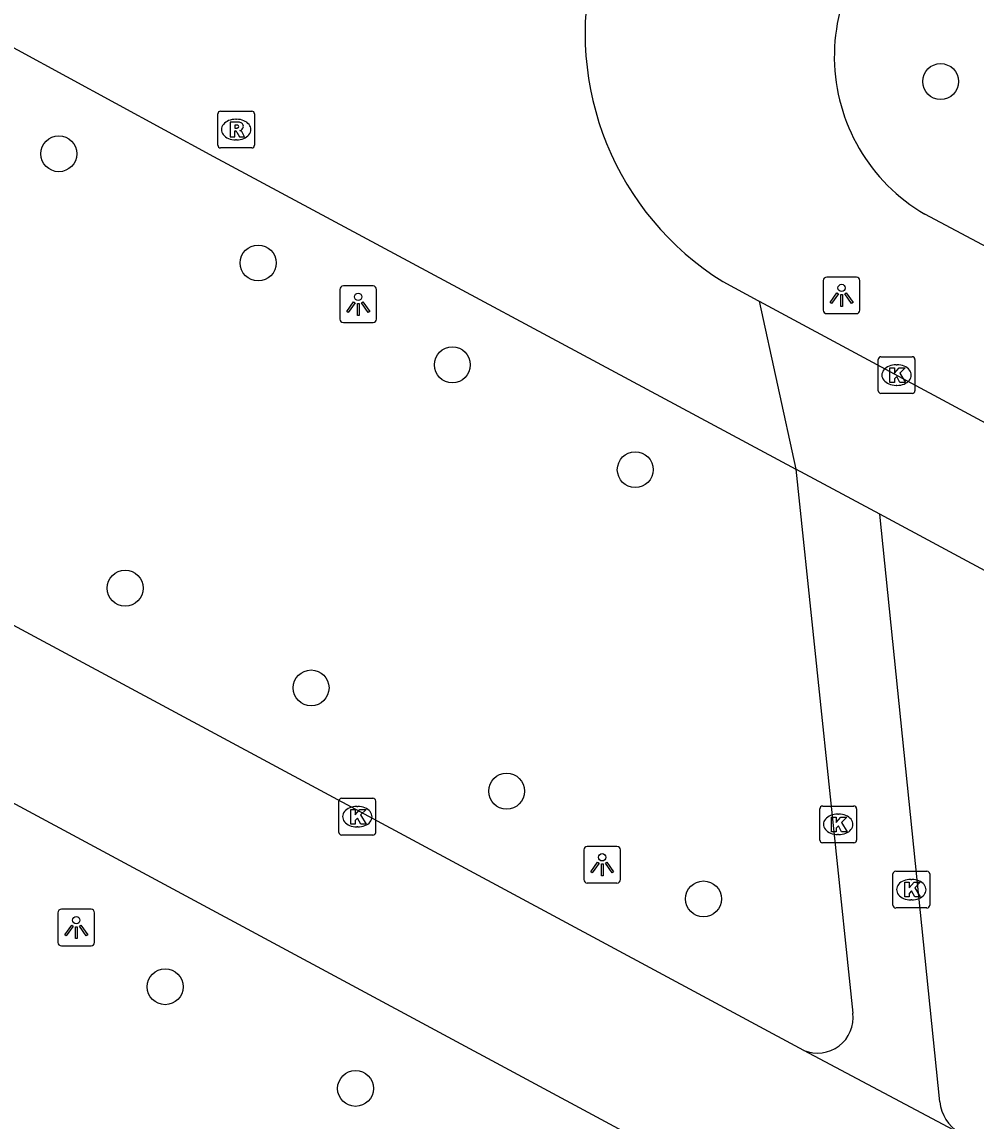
# Model space of a CAD drawing. Extents: x 159489 to 160304, y 383826 to 384530.
# Drawn here: x 159557.34 to 159583.31, y 384312.2 to 384342.13 of the extents above; entities that cross this region are included whole.
import ezdxf

# ---------------------------------------------------------------- set-up
doc = ezdxf.new("R2010")
doc.units = 0
for name, color, linetype in [('IMGEO_Boom', 7, 'Continuous'), ('IMGEO_Kolk', 7, 'Continuous'), ('IMGEO_Lichtpunt', 7, 'Continuous'), ('IMGEO_Rijbaan_lokaal_gesloten', 7, 'Continuous'), ('IMGEO_Rioolput', 7, 'Continuous'), ('IMGEO_Voetgangersgebied_gesloten', 7, 'Continuous'), ('IMGEO_Voetpad_open', 7, 'Continuous')]:
    doc.layers.add(name, color=color, linetype=linetype)

msp = doc.modelspace()

# ---------------------------------------------------------------- linework, layer by layer
at = {"layer": 'IMGEO_Boom'}
for centre in [(159582.351, 384340.508), (159558.341, 384338.542), (159563.77, 384335.568), (159569.056, 384332.794), (159574.037, 384329.94), (159560.147, 384326.714), (159565.209, 384323.997), (159570.534, 384321.186), (159575.895, 384318.251), (159561.237, 384315.861), (159566.421, 384313.093)]:
    msp.add_circle(centre, 0.489, dxfattribs=at)
at = {"layer": 'IMGEO_Kolk'}
for p, q in [((159580.726, 384333.015), (159581.578, 384333.015)), ((159580.651, 384332.089), (159580.651, 384332.941)), ((159581.139, 384332.795), (159581.164, 384332.795)), ((159581.652, 384332.941), (159581.652, 384332.089)), ((159581.162, 384332.235), (159581.137, 384332.235)), ((159581.578, 384332.015), (159580.726, 384332.015)), ((159565.967, 384320.065), (159565.967, 384320.917)), ((159566.042, 384320.991), (159566.894, 384320.991)), ((159566.455, 384320.771), (159566.48, 384320.771)), ((159566.968, 384320.917), (159566.968, 384320.065)), ((159579.136, 384320.782), (159579.988, 384320.782)), ((159579.061, 384319.856), (159579.061, 384320.708)), ((159579.549, 384320.562), (159579.574, 384320.562)), ((159580.062, 384320.708), (159580.062, 384319.856)), ((159566.478, 384320.211), (159566.453, 384320.211)), ((159566.894, 384319.991), (159566.042, 384319.991)), ((159579.572, 384320.002), (159579.547, 384320.002)), ((159579.988, 384319.782), (159579.136, 384319.782)), ((159581.127, 384319.005), (159581.979, 384319.005)), ((159581.052, 384318.079), (159581.052, 384318.931)), ((159581.54, 384318.785), (159581.565, 384318.785)), ((159582.053, 384318.931), (159582.053, 384318.079)), ((159581.563, 384318.225), (159581.538, 384318.225)), ((159581.979, 384318.005), (159581.127, 384318.005))]:
    msp.add_line(p, q, dxfattribs=at)
for points in [[(159580.726, 384333.015), (159581.578, 384333.015)], [(159580.651, 384332.089), (159580.651, 384332.941)], [(159580.972, 384332.715), (159581.095, 384332.715), (159581.095, 384332.564), (159581.225, 384332.715), (159581.389, 384332.715), (159581.243, 384332.564), (159581.396, 384332.315), (159581.244, 384332.315), (159581.159, 384332.479), (159581.095, 384332.412), (159581.095, 384332.315), (159580.972, 384332.315), (159580.972, 384332.715)], [(159581.652, 384332.941), (159581.652, 384332.089)], [(159581.578, 384332.015), (159580.726, 384332.015)], [(159565.967, 384320.065), (159565.967, 384320.917)], [(159566.042, 384320.991), (159566.894, 384320.991)], [(159566.968, 384320.917), (159566.968, 384320.065)], [(159579.136, 384320.782), (159579.988, 384320.782)], [(159566.288, 384320.691), (159566.411, 384320.691), (159566.411, 384320.54), (159566.541, 384320.691), (159566.705, 384320.691), (159566.559, 384320.54), (159566.712, 384320.291), (159566.56, 384320.291), (159566.475, 384320.455), (159566.411, 384320.388), (159566.411, 384320.291), (159566.288, 384320.291), (159566.288, 384320.691)], [(159579.061, 384319.856), (159579.061, 384320.708)], [(159579.382, 384320.482), (159579.505, 384320.482), (159579.505, 384320.331), (159579.635, 384320.482), (159579.799, 384320.482), (159579.653, 384320.331), (159579.806, 384320.082), (159579.654, 384320.082), (159579.569, 384320.246), (159579.505, 384320.179), (159579.505, 384320.082), (159579.382, 384320.082), (159579.382, 384320.482)], [(159580.062, 384320.708), (159580.062, 384319.856)], [(159566.894, 384319.991), (159566.042, 384319.991)], [(159579.988, 384319.782), (159579.136, 384319.782)], [(159581.127, 384319.005), (159581.979, 384319.005)], [(159581.052, 384318.079), (159581.052, 384318.931)], [(159581.373, 384318.705), (159581.496, 384318.705), (159581.496, 384318.554), (159581.626, 384318.705), (159581.79, 384318.705), (159581.644, 384318.554), (159581.797, 384318.305), (159581.645, 384318.305), (159581.56, 384318.469), (159581.496, 384318.402), (159581.496, 384318.305), (159581.373, 384318.305), (159581.373, 384318.705)], [(159582.053, 384318.931), (159582.053, 384318.079)], [(159581.979, 384318.005), (159581.127, 384318.005)]]:
    msp.add_lwpolyline(points, dxfattribs=at)
for centre, start, end in [((159580.728, 384332.939), 91.552, 178.448), ((159580.728, 384332.939), 91.552, 178.448), ((159581.576, 384332.939), 1.552, 88.448), ((159581.576, 384332.939), 1.552, 88.448), ((159580.728, 384332.091), 181.552, 268.448), ((159580.728, 384332.091), 181.552, 268.448), ((159581.576, 384332.091), 271.552, 358.448), ((159581.576, 384332.091), 271.552, 358.448), ((159566.044, 384320.915), 91.552, 178.448), ((159566.044, 384320.915), 91.552, 178.448), ((159566.892, 384320.915), 1.552, 88.448), ((159566.892, 384320.915), 1.552, 88.448), ((159579.138, 384320.706), 91.552, 178.448), ((159579.138, 384320.706), 91.552, 178.448), ((159579.986, 384320.706), 1.552, 88.448), ((159579.986, 384320.706), 1.552, 88.448), ((159566.044, 384320.067), 181.552, 268.448), ((159566.044, 384320.067), 181.552, 268.448), ((159566.892, 384320.067), 271.552, 358.448), ((159566.892, 384320.067), 271.552, 358.448), ((159579.138, 384319.858), 181.552, 268.448), ((159579.138, 384319.858), 181.552, 268.448), ((159579.986, 384319.858), 271.552, 358.448), ((159579.986, 384319.858), 271.552, 358.448), ((159581.129, 384318.929), 91.552, 178.448), ((159581.129, 384318.929), 91.552, 178.448), ((159581.977, 384318.929), 1.552, 88.448), ((159581.977, 384318.929), 1.552, 88.448), ((159581.129, 384318.081), 181.552, 268.448), ((159581.129, 384318.081), 181.552, 268.448), ((159581.977, 384318.081), 271.552, 358.448), ((159581.977, 384318.081), 271.552, 358.448)]:
    msp.add_arc(centre, 0.0765, start, end, dxfattribs=at)
for centre, major_axis, ratio, start_param, end_param in [((159581.138, 384332.515), (-0.387, 0.002), 0.722429, 4.712389, 7.853982), ((159581.163, 384332.515), (-0.39, 0.002), 0.717154, 1.570796, 4.712389), ((159566.454, 384320.491), (-0.387, 0.002), 0.722429, 4.712389, 7.853982), ((159566.479, 384320.491), (-0.39, 0.002), 0.717154, 1.570796, 4.712389), ((159579.548, 384320.282), (-0.387, 0.002), 0.722429, 4.712389, 7.853982), ((159579.573, 384320.282), (-0.39, 0.002), 0.717154, 1.570796, 4.712389), ((159581.539, 384318.505), (-0.387, 0.002), 0.722429, 4.712389, 7.853982), ((159581.564, 384318.505), (-0.39, 0.002), 0.717154, 1.570796, 4.712389)]:
    msp.add_ellipse(centre, major_axis=major_axis, ratio=ratio, start_param=start_param, end_param=end_param, dxfattribs=at)
at = {"layer": 'IMGEO_Lichtpunt'}
for p, q in [((159580.057, 384335.185), (159579.249, 384335.185)), ((159580.057, 384335.185), (159579.249, 384335.185)), ((159565.994, 384334.847), (159565.994, 384334.04)), ((159565.994, 384334.847), (159565.994, 384334.04)), ((159566.896, 384334.942), (159566.088, 384334.942)), ((159566.896, 384334.942), (159566.088, 384334.942)), ((159566.99, 384334.04), (159566.99, 384334.847)), ((159566.99, 384334.04), (159566.99, 384334.847)), ((159579.155, 384335.09), (159579.155, 384334.283)), ((159579.155, 384335.09), (159579.155, 384334.283)), ((159580.151, 384334.283), (159580.151, 384335.09)), ((159580.151, 384334.283), (159580.151, 384335.09)), ((159566.088, 384333.946), (159566.896, 384333.946)), ((159566.088, 384333.946), (159566.896, 384333.946)), ((159579.249, 384334.189), (159580.057, 384334.189)), ((159579.249, 384334.189), (159580.057, 384334.189)), ((159572.637, 384319.587), (159572.637, 384318.78)), ((159572.637, 384319.587), (159572.637, 384318.78)), ((159573.539, 384319.682), (159572.731, 384319.682)), ((159573.539, 384319.682), (159572.731, 384319.682)), ((159573.633, 384318.78), (159573.633, 384319.587)), ((159573.633, 384318.78), (159573.633, 384319.587)), ((159572.731, 384318.686), (159573.539, 384318.686)), ((159572.731, 384318.686), (159573.539, 384318.686)), ((159558.318, 384317.876), (159558.318, 384317.069)), ((159558.318, 384317.876), (159558.318, 384317.069)), ((159559.22, 384317.971), (159558.412, 384317.971)), ((159559.22, 384317.971), (159558.412, 384317.971)), ((159559.314, 384317.069), (159559.314, 384317.876)), ((159559.314, 384317.069), (159559.314, 384317.876)), ((159558.412, 384316.975), (159559.22, 384316.975)), ((159558.412, 384316.975), (159559.22, 384316.975))]:
    msp.add_line(p, q, dxfattribs=at)
for points in [[(159566.368, 384334.511), (159566.407, 384334.483), (159566.219, 384334.221), (159566.181, 384334.248), (159566.368, 384334.511)], [(159566.58, 384334.483), (159566.618, 384334.51), (159566.805, 384334.248), (159566.766, 384334.22), (159566.58, 384334.483)], [(159579.529, 384334.754), (159579.568, 384334.726), (159579.38, 384334.464), (159579.342, 384334.491), (159579.529, 384334.754)], [(159579.631, 384334.706), (159579.678, 384334.706), (159579.678, 384334.384), (159579.631, 384334.384), (159579.631, 384334.706)], [(159579.741, 384334.726), (159579.779, 384334.753), (159579.966, 384334.491), (159579.927, 384334.463), (159579.741, 384334.726)], [(159566.47, 384334.463), (159566.517, 384334.463), (159566.517, 384334.141), (159566.47, 384334.141), (159566.47, 384334.463)], [(159573.011, 384319.251), (159573.05, 384319.223), (159572.862, 384318.961), (159572.824, 384318.988), (159573.011, 384319.251)], [(159573.223, 384319.223), (159573.261, 384319.25), (159573.448, 384318.988), (159573.409, 384318.96), (159573.223, 384319.223)], [(159573.113, 384319.203), (159573.16, 384319.203), (159573.16, 384318.881), (159573.113, 384318.881), (159573.113, 384319.203)], [(159558.692, 384317.54), (159558.731, 384317.512), (159558.543, 384317.25), (159558.505, 384317.277), (159558.692, 384317.54)], [(159558.794, 384317.492), (159558.841, 384317.492), (159558.841, 384317.17), (159558.794, 384317.17), (159558.794, 384317.492)], [(159558.904, 384317.512), (159558.942, 384317.539), (159559.129, 384317.277), (159559.09, 384317.249), (159558.904, 384317.512)]]:
    msp.add_lwpolyline(points, dxfattribs=at)
for centre in [(159579.654, 384334.888), (159566.493, 384334.645), (159573.136, 384319.385), (159558.817, 384317.674)]:
    msp.add_circle(centre, 0.0994, dxfattribs=at)
for centre, start, end in [((159579.249, 384335.09), 90, 180), ((159579.249, 384335.09), 90, 180), ((159580.057, 384335.09), 0, 90), ((159580.057, 384335.09), 0, 90), ((159566.088, 384334.847), 90, 180), ((159566.088, 384334.847), 90, 180), ((159566.896, 384334.847), 0, 90), ((159566.896, 384334.847), 0, 90), ((159579.249, 384334.283), 180, 270), ((159579.249, 384334.283), 180, 270), ((159580.057, 384334.283), 270, 0), ((159580.057, 384334.283), 270, 360), ((159566.088, 384334.04), 180, 270), ((159566.088, 384334.04), 180, 270), ((159566.896, 384334.04), 270, 0), ((159566.896, 384334.04), 270, 360), ((159572.731, 384319.587), 90, 180), ((159572.731, 384319.587), 90, 180), ((159573.539, 384319.587), 0, 90), ((159573.539, 384319.587), 0, 90), ((159572.731, 384318.78), 180, 270), ((159572.731, 384318.78), 180, 270), ((159573.539, 384318.78), 270, 0), ((159573.539, 384318.78), 270, 360), ((159558.412, 384317.876), 90, 180), ((159558.412, 384317.876), 90, 180), ((159559.22, 384317.876), 0, 90), ((159559.22, 384317.876), 0, 90), ((159558.412, 384317.069), 180, 270), ((159558.412, 384317.069), 180, 270), ((159559.22, 384317.069), 270, 0), ((159559.22, 384317.069), 270, 360)]:
    msp.add_arc(centre, 0.0946, start, end, dxfattribs=at)
at = {"layer": 'IMGEO_Rijbaan_lokaal_gesloten'}
for points in [[(159554.539, 384342.832), (159562.552, 384338.47), (159578.411, 384329.953)], [(159576.419, 384335.063), (159577.378, 384334.543), (159577.41, 384334.529)], [(159577.41, 384334.529), (159578.411, 384329.953)], [(159577.41, 384334.529), (159660.257, 384289.932)], [(159580.7, 384328.729), (159578.411, 384329.953)], [(159648.201, 384292.407), (159580.7, 384328.729)]]:
    msp.add_lwpolyline(points, dxfattribs=at)
msp.add_arc((159580.622, 384341.814), 7.952, 166.1799, 238.0951, dxfattribs=at)
at = {"layer": 'IMGEO_Rioolput'}
for p, q in [((159562.669, 384338.775), (159562.669, 384339.627)), ((159562.744, 384339.701), (159563.596, 384339.701)), ((159563.67, 384339.627), (159563.67, 384338.775)), ((159563.157, 384339.481), (159563.182, 384339.481)), ((159563.596, 384338.701), (159562.744, 384338.701)), ((159563.18, 384338.921), (159563.155, 384338.921))]:
    msp.add_line(p, q, dxfattribs=at)
for points in [[(159562.669, 384338.775), (159562.669, 384339.627)], [(159562.744, 384339.701), (159563.596, 384339.701)], [(159563.67, 384339.627), (159563.67, 384338.775)], [(159563.258, 384339.399), (159563.006, 384339.401), (159563.006, 384339.001)], [(159563.184, 384339.32), (159563.13, 384339.32), (159563.13, 384339.239)], [(159563.006, 384339.001), (159563.13, 384339.001), (159563.13, 384339.163), (159563.141, 384339.163)], [(159563.13, 384339.239), (159563.182, 384339.239)], [(159563.188, 384339.134), (159563.259, 384339.001), (159563.399, 384339.001), (159563.334, 384339.127)], [(159563.596, 384338.701), (159562.744, 384338.701)]]:
    msp.add_lwpolyline(points, dxfattribs=at)
for centre, radius, start, end in [((159562.746, 384339.625), 0.0765, 91.552, 178.448), ((159562.746, 384339.625), 0.0765, 91.552, 178.448), ((159563.594, 384339.625), 0.0765, 1.552, 88.448), ((159563.594, 384339.625), 0.0765, 1.552, 88.448), ((159563.19, 384339.224), 0.0964, 77.0061, 93.1865), ((159563.204, 384339.281), 0.0378, 276.6634, 79.6772), ((159563.257, 384339.289), 0.109, 350.3612, 89.416), ((159563.14, 384339.11), 0.0533, 26.0293, 88.6989), ((159563.166, 384339.428), 0.19, 274.7715, 282.9687), ((159563.255, 384339.289), 0.112, 277.5842, 350.9817), ((159563.239, 384339.074), 0.108, 29.5134, 73.7905), ((159562.746, 384338.777), 0.0765, 181.552, 268.448), ((159562.746, 384338.777), 0.0765, 181.552, 268.448), ((159563.594, 384338.777), 0.0765, 271.552, 358.448), ((159563.594, 384338.777), 0.0765, 271.552, 358.448)]:
    msp.add_arc(centre, radius, start, end, dxfattribs=at)
for centre, major_axis, ratio, start_param, end_param in [((159563.156, 384339.201), (-0.387, 0.002), 0.722429, 4.712389, 7.853982), ((159563.181, 384339.201), (-0.39, 0.002), 0.717154, 1.570796, 4.712389)]:
    msp.add_ellipse(centre, major_axis=major_axis, ratio=ratio, start_param=start_param, end_param=end_param, dxfattribs=at)
at = {"layer": 'IMGEO_Voetgangersgebied_gesloten'}
for points in [[(159578.628, 384314.128), (159546.794, 384331.244), (159541.503, 384334.107)], [(159535.907, 384332.261), (159543.023, 384328.421), (159557.045, 384320.898), (159580.231, 384308.416)], [(159578.411, 384329.953), (159579.961, 384315.139)], [(159582.328, 384312.724), (159580.7, 384328.729)], [(159582.849, 384311.884), (159578.628, 384314.128)]]:
    msp.add_lwpolyline(points, dxfattribs=at)
for centre, radius, start, end in [((159579.002, 384315.019), 0.966, 247.2248, 7.1315), ((159583.498, 384312.868), 1.178, 187.0113, 236.6063)]:
    msp.add_arc(centre, radius, start, end, dxfattribs=at)
at = {"layer": 'IMGEO_Voetpad_open'}
msp.add_lwpolyline([(159589.25, 384337.446), (159587.468, 384333.95), (159581.925, 384336.895)], dxfattribs=at)
msp.add_arc((159584.432, 384341.193), 4.976, 121.7686, 239.7495, dxfattribs=at)

doc.saveas('drawing.dxf')
